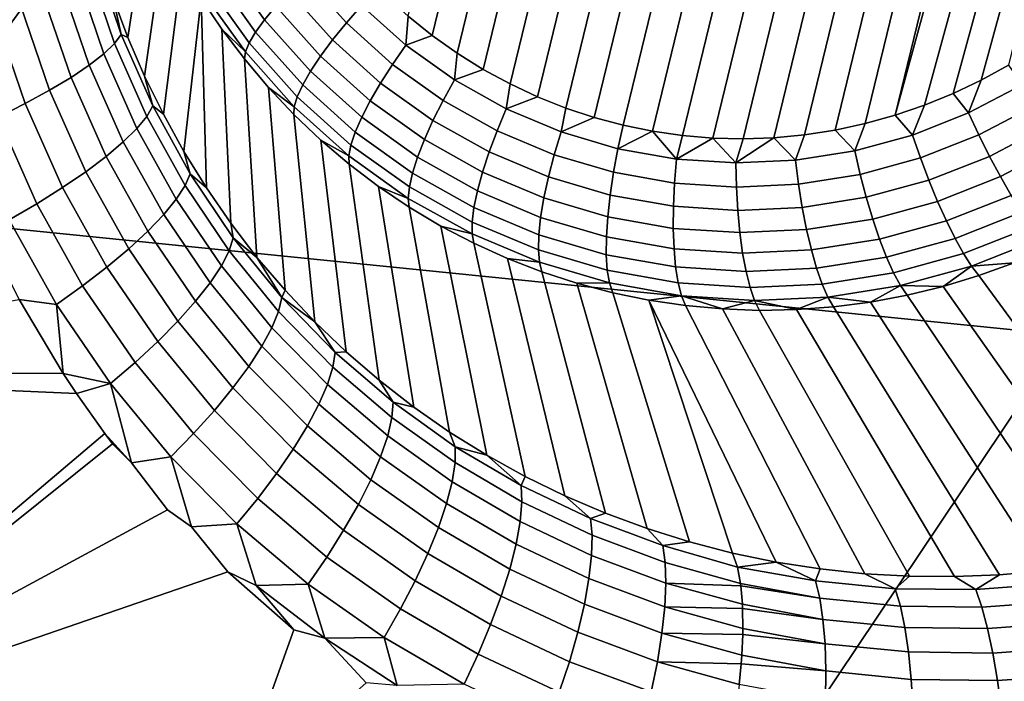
# Model space of a CAD drawing. Header units: metres. Extents: x -240 to 45, y -77 to 27.
# Tile 278 of 656: x -214.377 to -213.2, y 11.528 to 12.318. Entities that reach past the tile are written whole.
import ezdxf

# ---------------------------------------------------------------- set-up
doc = ezdxf.new("R2010")
doc.units = ezdxf.units.M
doc.layers.add('solid_102011X2', color=7, linetype='CONTINUOUS')

msp = doc.modelspace()

# ---------------------------------------------------------------- linework, layer by layer
at = {"layer": 'solid_102011X2'}
for points in [[(-213.912704, 12.322756, 270.44989), (-213.639496, 13.446308, 270.485687), (-213.603348, 13.4541, 270.478088), (-213.884064, 12.299726, 270.441315)], [(-213.884064, 12.299726, 270.441315), (-213.603348, 13.4541, 270.478088), (-213.566818, 13.459736, 270.470215), (-213.85408, 12.278443, 270.432587)], [(-213.85408, 12.278443, 270.432587), (-213.566818, 13.459736, 270.470215), (-213.530197, 13.463182, 270.462158), (-213.823013, 12.259071, 270.423798)], [(-213.823013, 12.259071, 270.423798), (-213.530197, 13.463182, 270.462158), (-213.493515, 13.464444, 270.453857), (-213.790878, 12.241622, 270.414917)], [(-213.790878, 12.241622, 270.414917), (-213.493515, 13.464444, 270.453857), (-213.457047, 13.463537, 270.445435), (-213.75795, 12.226207, 270.406036)], [(-213.75795, 12.226207, 270.406036), (-213.457047, 13.463537, 270.445435), (-213.420883, 13.460487, 270.43692), (-213.724289, 12.212829, 270.397156)], [(-213.724289, 12.212829, 270.397156), (-213.420883, 13.460487, 270.43692), (-213.385269, 13.455376, 270.428314), (-213.690186, 12.201541, 270.388367)], [(-213.385269, 13.455376, 270.428314), (-213.350174, 13.448184, 270.419647), (-213.655563, 12.192331, 270.379639), (-213.690186, 12.201541, 270.388367)], [(-213.350174, 13.448184, 270.419647), (-213.315552, 13.438974, 270.410919), (-213.620453, 12.18514, 270.371002), (-213.655563, 12.192331, 270.379639)], [(-213.281448, 13.427688, 270.40213), (-213.584854, 12.180028, 270.362396), (-213.620453, 12.18514, 270.371002), (-213.315552, 13.438974, 270.410919)], [(-213.247787, 13.414309, 270.39328), (-213.548676, 12.176979, 270.353851), (-213.584854, 12.180028, 270.362396), (-213.281448, 13.427688, 270.40213)], [(-213.214859, 13.398893, 270.384399), (-213.512222, 12.176072, 270.345428), (-213.548676, 12.176979, 270.353851), (-213.247787, 13.414309, 270.39328)], [(-213.182724, 13.381445, 270.375519), (-213.47554, 12.177333, 270.337158), (-213.512222, 12.176072, 270.345428), (-213.214859, 13.398893, 270.384399)], [(-213.151642, 13.362072, 270.366699), (-213.438919, 12.180779, 270.329071), (-213.47554, 12.177333, 270.337158), (-213.182724, 13.381445, 270.375519)], [(-213.121658, 13.340789, 270.358002), (-213.40239, 12.186417, 270.321228), (-213.438919, 12.180779, 270.329071), (-213.151642, 13.362072, 270.366699)], [(-213.093018, 13.31776, 270.349426), (-213.366241, 12.194208, 270.313629), (-213.40239, 12.186417, 270.321228), (-213.121658, 13.340789, 270.358002)], [(-213.06575, 13.293006, 270.341003), (-213.330521, 12.204144, 270.306335), (-213.366241, 12.194208, 270.313629), (-213.093018, 13.31776, 270.349426)], [(-213.06575, 13.293006, 270.341003), (-213.040024, 13.26671, 270.332825), (-213.330521, 12.204144, 270.306335)], [(-213.015884, 13.238899, 270.32489), (-213.295486, 12.21615, 270.299377), (-213.330521, 12.204144, 270.306335), (-213.040024, 13.26671, 270.332825)], [(-212.993423, 13.209704, 270.3172), (-213.261169, 12.230208, 270.292755), (-213.295486, 12.21615, 270.299377), (-213.015884, 13.238899, 270.32489)], [(-212.972672, 13.17918, 270.309784), (-213.227707, 12.246248, 270.286499), (-213.261169, 12.230208, 270.292755), (-212.993423, 13.209704, 270.3172)], [(-212.972672, 13.17918, 270.309784), (-213.19516, 12.264238, 270.280609), (-213.227707, 12.246248, 270.286499)], [(-214.156189, 12.632384, 305.343597), (-215.572876, 12.785777, 303.705658), (-215.977859, 12.23201, 303.999176), (-214.554504, 12.085532, 305.636169)], [(-212.733994, 12.481375, 306.971497), (-214.156189, 12.632384, 305.343597), (-214.554504, 12.085532, 305.636169), (-213.125931, 11.941332, 307.262726)], [(-214.265472, 12.344403, 271.668335), (-214.238693, 12.504642, 270.692993), (-214.222321, 12.462865, 270.685577), (-214.247772, 12.297263, 271.658722)], [(-214.247772, 12.297263, 271.658722), (-214.222321, 12.462865, 270.685577), (-214.203735, 12.422099, 270.677765), (-214.227753, 12.250869, 271.648163)], [(-214.227753, 12.250869, 271.648163), (-214.203735, 12.422099, 270.677765), (-214.183014, 12.382463, 270.669556), (-214.205429, 12.205328, 271.636688)], [(-214.084381, 12.318286, 270.540802), (-214.132324, 12.385663, 270.557648), (-214.117279, 12.399914, 270.537231), (-214.070755, 12.334533, 270.520874)], [(-214.285858, 12.389714, 271.716797), (-214.255692, 12.300867, 271.700165), (-214.263672, 12.290077, 271.73819), (-214.294556, 12.380908, 271.755188)], [(-214.285858, 12.389714, 271.716797), (-214.265472, 12.344403, 271.668335), (-214.255692, 12.300867, 271.700165)], [(-214.095169, 12.303566, 270.563446), (-214.144363, 12.372696, 270.58075), (-214.132324, 12.385663, 270.557648), (-214.084381, 12.318286, 270.540802)], [(-213.986633, 12.314642, 270.47467), (-214.036194, 12.370207, 270.490875), (-214.015976, 12.388879, 270.481445), (-213.968414, 12.335557, 270.465881)], [(-214.294556, 12.380908, 271.755188), (-214.263672, 12.290077, 271.73819), (-214.276505, 12.277772, 271.774384), (-214.308243, 12.370939, 271.791809)], [(-214.205429, 12.205328, 271.636688), (-214.183014, 12.382463, 270.669556), (-214.160187, 12.344075, 270.66098), (-214.180817, 12.160779, 271.624359)], [(-214.10289, 12.290684, 270.588379), (-214.153122, 12.361286, 270.606049), (-214.144363, 12.372696, 270.58075), (-214.095169, 12.303566, 270.563446)], [(-214.326675, 12.35999, 271.825989), (-214.293991, 12.264174, 271.808105), (-214.315796, 12.249526, 271.838715), (-214.349518, 12.348257, 271.857086)], [(-214.308243, 12.370939, 271.791809), (-214.276505, 12.277772, 271.774384), (-214.293991, 12.264174, 271.808105), (-214.326675, 12.35999, 271.825989)], [(-214.107376, 12.279913, 270.615021), (-214.158432, 12.351677, 270.632965), (-214.153122, 12.361286, 270.606049), (-214.10289, 12.290684, 270.588379)], [(-214.003098, 12.29425, 270.487305), (-214.054581, 12.351963, 270.50412), (-214.036194, 12.370207, 270.490875), (-213.986633, 12.314642, 270.47467)], [(-214.349518, 12.348257, 271.857086), (-214.315796, 12.249526, 271.838715), (-214.341537, 12.234096, 271.865662), (-214.376343, 12.335953, 271.884552)], [(-214.158432, 12.351677, 270.632965), (-214.107376, 12.279913, 270.615021), (-214.13533, 12.307047, 270.652039), (-214.160187, 12.344075, 270.66098)], [(-214.017487, 12.274815, 270.503479), (-214.070755, 12.334533, 270.520874), (-214.054581, 12.351963, 270.50412), (-214.003098, 12.29425, 270.487305)], [(-214.376343, 12.335953, 271.884552), (-214.341537, 12.234096, 271.865662), (-214.370728, 12.218162, 271.888489), (-214.406693, 12.323298, 271.907928)], [(-214.255692, 12.300867, 271.700165), (-214.265472, 12.344403, 271.668335), (-214.247772, 12.297263, 271.658722)], [(-214.153931, 12.117339, 271.611298), (-214.180817, 12.160779, 271.624359), (-214.160187, 12.344075, 270.66098)], [(-214.124802, 12.075146, 271.597534), (-214.153931, 12.117339, 271.611298), (-214.160187, 12.344075, 270.66098), (-214.13533, 12.307047, 270.652039)], [(-213.91539, 12.287916, 270.449585), (-213.968414, 12.335557, 270.465881), (-213.939987, 12.347509, 270.458282), (-213.912704, 12.322756, 270.44989)], [(-214.029495, 12.256744, 270.522858), (-214.084381, 12.318286, 270.540802), (-214.070755, 12.334533, 270.520874), (-214.017487, 12.274815, 270.503479)], [(-213.931366, 12.264997, 270.457703), (-213.986633, 12.314642, 270.47467), (-213.968414, 12.335557, 270.465881), (-213.91539, 12.287916, 270.449585)], [(-214.406693, 12.323298, 271.907928), (-214.370728, 12.218162, 271.888489), (-214.402863, 12.202011, 271.906738), (-214.440002, 12.310525, 271.926758)], [(-214.038849, 12.240423, 270.545044), (-214.095169, 12.303566, 270.563446), (-214.084381, 12.318286, 270.540802), (-214.029495, 12.256744, 270.522858)], [(-213.945709, 12.242686, 270.469666), (-214.003098, 12.29425, 270.487305), (-213.986633, 12.314642, 270.47467), (-213.931366, 12.264997, 270.457703)], [(-213.91539, 12.287916, 270.449585), (-213.912704, 12.322756, 270.44989), (-213.884064, 12.299726, 270.441315)], [(-214.255692, 12.300867, 271.700165), (-214.218079, 12.215514, 271.68045), (-214.225159, 12.202931, 271.718109), (-214.263672, 12.290077, 271.73819)], [(-214.218079, 12.215514, 271.68045), (-214.255692, 12.300867, 271.700165), (-214.247772, 12.297263, 271.658722), (-214.227753, 12.250869, 271.648163)], [(-214.09346, 12.034332, 271.583191), (-214.124802, 12.075146, 271.597534), (-214.13533, 12.307047, 270.652039), (-214.108536, 12.271486, 270.642822)], [(-214.107376, 12.279913, 270.615021), (-214.108536, 12.271486, 270.642822), (-214.13533, 12.307047, 270.652039)], [(-214.045364, 12.226196, 270.56958), (-214.10289, 12.290684, 270.588379), (-214.095169, 12.303566, 270.563446), (-214.038849, 12.240423, 270.545044)], [(-214.263672, 12.290077, 271.73819), (-214.225159, 12.202931, 271.718109), (-214.236969, 12.188485, 271.753876), (-214.276505, 12.277772, 271.774384)], [(-214.048904, 12.214364, 270.595917), (-214.107376, 12.279913, 270.615021), (-214.10289, 12.290684, 270.588379), (-214.045364, 12.226196, 270.56958)], [(-213.958115, 12.221457, 270.485199), (-214.017487, 12.274815, 270.503479), (-214.003098, 12.29425, 270.487305), (-213.945709, 12.242686, 270.469666)], [(-213.857529, 12.246514, 270.432739), (-213.91539, 12.287916, 270.449585), (-213.884064, 12.299726, 270.441315), (-213.85408, 12.278443, 270.432587)], [(-214.276505, 12.277772, 271.774384), (-214.236969, 12.188485, 271.753876), (-214.253281, 12.172437, 271.787079), (-214.293991, 12.264174, 271.808105)], [(-214.107376, 12.279913, 270.615021), (-214.048904, 12.214364, 270.595917), (-214.079849, 12.237498, 270.63327), (-214.108536, 12.271486, 270.642822)], [(-213.871078, 12.221853, 270.440125), (-213.931366, 12.264997, 270.457703), (-213.91539, 12.287916, 270.449585), (-213.857529, 12.246514, 270.432739)], [(-213.857529, 12.246514, 270.432739), (-213.85408, 12.278443, 270.432587), (-213.823013, 12.259071, 270.423798)], [(-214.09346, 12.034332, 271.583191), (-214.108536, 12.271486, 270.642822), (-214.079849, 12.237498, 270.63327), (-214.059982, 11.99503, 271.568298)], [(-213.968292, 12.201758, 270.504028), (-214.029495, 12.256744, 270.522858), (-214.017487, 12.274815, 270.503479), (-213.958115, 12.221457, 270.485199)], [(-214.293991, 12.264174, 271.808105), (-214.253281, 12.172437, 271.787079), (-214.273804, 12.155076, 271.817139), (-214.315796, 12.249526, 271.838715)], [(-213.976059, 12.184007, 270.525757), (-214.038849, 12.240423, 270.545044), (-214.029495, 12.256744, 270.522858), (-213.968292, 12.201758, 270.504028)], [(-213.883087, 12.197876, 270.451416), (-213.945709, 12.242686, 270.469666), (-213.931366, 12.264997, 270.457703), (-213.871078, 12.221853, 270.440125)], [(-213.795502, 12.211837, 270.415497), (-213.857529, 12.246514, 270.432739), (-213.823013, 12.259071, 270.423798), (-213.790878, 12.241622, 270.414917)], [(-213.178864, 12.240571, 270.276978), (-213.242767, 12.206996, 270.288635), (-213.227707, 12.246248, 270.286499), (-213.19516, 12.264238, 270.280609)], [(-214.315796, 12.249526, 271.838715), (-214.273804, 12.155076, 271.817139), (-214.298187, 12.136718, 271.843536), (-214.341537, 12.234096, 271.865662)], [(-214.218079, 12.215514, 271.68045), (-214.227753, 12.250869, 271.648163), (-214.205429, 12.205328, 271.636688)], [(-213.893295, 12.175089, 270.466339), (-213.958115, 12.221457, 270.485199), (-213.945709, 12.242686, 270.469666), (-213.883087, 12.197876, 270.451416)], [(-213.806427, 12.185718, 270.42218), (-213.871078, 12.221853, 270.440125), (-213.857529, 12.246514, 270.432739), (-213.795502, 12.211837, 270.415497)], [(-213.795502, 12.211837, 270.415497), (-213.790878, 12.241622, 270.414917), (-213.75795, 12.226207, 270.406036)], [(-213.242767, 12.206996, 270.288635), (-213.261169, 12.230208, 270.292755), (-213.227707, 12.246248, 270.286499)], [(-214.341537, 12.234096, 271.865662), (-214.298187, 12.136718, 271.843536), (-214.325974, 12.117692, 271.865723), (-214.370728, 12.218162, 271.888489)], [(-214.059982, 11.99503, 271.568298), (-214.079849, 12.237498, 270.63327), (-214.049393, 12.205183, 270.623474), (-214.024429, 11.957369, 271.55307)], [(-214.048904, 12.214364, 270.595917), (-214.049393, 12.205183, 270.623474), (-214.079849, 12.237498, 270.63327)], [(-213.981247, 12.168578, 270.549866), (-214.045364, 12.226196, 270.56958), (-214.038849, 12.240423, 270.545044), (-213.976059, 12.184007, 270.525757)], [(-213.242767, 12.206996, 270.288635), (-213.309708, 12.18061, 270.301666), (-213.295486, 12.21615, 270.299377), (-213.261169, 12.230208, 270.292755)], [(-213.163864, 12.21566, 270.277802), (-213.230453, 12.180673, 270.289978), (-213.242767, 12.206996, 270.288635), (-213.178864, 12.240571, 270.276978)], [(-214.370728, 12.218162, 271.888489), (-214.325974, 12.117692, 271.865723), (-214.356644, 12.098344, 271.883362), (-214.402863, 12.202011, 271.906738)], [(-213.983719, 12.155799, 270.575867), (-214.048904, 12.214364, 270.595917), (-214.045364, 12.226196, 270.56958), (-213.981247, 12.168578, 270.549866)], [(-213.901505, 12.153975, 270.484589), (-213.968292, 12.201758, 270.504028), (-213.958115, 12.221457, 270.485199), (-213.893295, 12.175089, 270.466339)], [(-213.815948, 12.160343, 270.43277), (-213.883087, 12.197876, 270.451416), (-213.871078, 12.221853, 270.440125), (-213.806427, 12.185718, 270.42218)], [(-213.730026, 12.184291, 270.398132), (-213.795502, 12.211837, 270.415497), (-213.75795, 12.226207, 270.406036), (-213.724289, 12.212829, 270.397156)], [(-214.218079, 12.215514, 271.68045), (-214.17334, 12.134291, 271.658142), (-214.179398, 12.120121, 271.695404), (-214.225159, 12.202931, 271.718109)], [(-214.17334, 12.134291, 271.658142), (-214.218079, 12.215514, 271.68045), (-214.205429, 12.205328, 271.636688), (-214.180817, 12.160779, 271.624359)], [(-214.048904, 12.214364, 270.595917), (-213.983719, 12.155799, 270.575867), (-214.017227, 12.174635, 270.613434), (-214.049393, 12.205183, 270.623474)], [(-213.73822, 12.157012, 270.404053), (-213.806427, 12.185718, 270.42218), (-213.795502, 12.211837, 270.415497), (-213.730026, 12.184291, 270.398132)], [(-213.730026, 12.184291, 270.398132), (-213.724289, 12.212829, 270.397156), (-213.690186, 12.201541, 270.388367)], [(-213.309708, 12.18061, 270.301666), (-213.330521, 12.204144, 270.306335), (-213.295486, 12.21615, 270.299377)], [(-213.230453, 12.180673, 270.289978), (-213.300217, 12.153176, 270.303528), (-213.309708, 12.18061, 270.301666), (-213.242767, 12.206996, 270.288635)], [(-213.148544, 12.191442, 270.282806), (-213.217697, 12.155104, 270.295471), (-213.230453, 12.180673, 270.289978), (-213.163864, 12.21566, 270.277802)], [(-214.402863, 12.202011, 271.906738), (-214.356644, 12.098344, 271.883362), (-214.389679, 12.079022, 271.896118), (-214.437363, 12.185936, 271.920105)], [(-214.225159, 12.202931, 271.718109), (-214.179398, 12.120121, 271.695404), (-214.190002, 12.103749, 271.730713), (-214.236969, 12.188485, 271.753876)], [(-214.024429, 11.957369, 271.55307), (-214.049393, 12.205183, 270.623474), (-214.017227, 12.174635, 270.613434), (-213.986877, 11.92147, 271.537476)], [(-213.907532, 12.134979, 270.505768), (-213.976059, 12.184007, 270.525757), (-213.968292, 12.201758, 270.504028), (-213.901505, 12.153975, 270.484589)], [(-213.823822, 12.13625, 270.447052), (-213.893295, 12.175089, 270.466339), (-213.883087, 12.197876, 270.451416), (-213.815948, 12.160343, 270.43277)], [(-213.661896, 12.164199, 270.380768), (-213.730026, 12.184291, 270.398132), (-213.690186, 12.201541, 270.388367), (-213.655563, 12.192331, 270.379639)], [(-213.309708, 12.18061, 270.301666), (-213.378922, 12.16172, 270.315826), (-213.366241, 12.194208, 270.313629), (-213.330521, 12.204144, 270.306335)], [(-214.236969, 12.188485, 271.753876), (-214.190002, 12.103749, 271.730713), (-214.204971, 12.085473, 271.763428), (-214.253281, 12.172437, 271.787079)], [(-213.911255, 12.118506, 270.52948), (-213.981247, 12.168578, 270.549866), (-213.976059, 12.184007, 270.525757), (-213.907532, 12.134979, 270.505768)], [(-213.745087, 12.130528, 270.41394), (-213.815948, 12.160343, 270.43277), (-213.806427, 12.185718, 270.42218), (-213.73822, 12.157012, 270.404053)], [(-213.730026, 12.184291, 270.398132), (-213.661896, 12.164199, 270.380768), (-213.667206, 12.136075, 270.385986), (-213.73822, 12.157012, 270.404053)], [(-213.661896, 12.164199, 270.380768), (-213.655563, 12.192331, 270.379639), (-213.620453, 12.18514, 270.371002)], [(-213.591888, 12.151796, 270.363678), (-213.661896, 12.164199, 270.380768), (-213.620453, 12.18514, 270.371002)], [(-213.591888, 12.151796, 270.363678), (-213.620453, 12.18514, 270.371002), (-213.584854, 12.180028, 270.362396)], [(-213.378922, 12.16172, 270.315826), (-213.44957, 12.15055, 270.331024), (-213.438919, 12.180779, 270.329071), (-213.40239, 12.186417, 270.321228)], [(-213.378922, 12.16172, 270.315826), (-213.40239, 12.186417, 270.321228), (-213.366241, 12.194208, 270.313629)], [(-213.133224, 12.168432, 270.29187), (-213.204788, 12.13083, 270.304962), (-213.217697, 12.155104, 270.295471), (-213.148544, 12.191442, 270.282806)], [(-214.253281, 12.172437, 271.787079), (-214.204971, 12.085473, 271.763428), (-214.224014, 12.065622, 271.792908), (-214.273804, 12.155076, 271.817139)], [(-213.986877, 11.92147, 271.537476), (-214.017227, 12.174635, 270.613434), (-213.983459, 12.145944, 270.60321), (-213.947418, 11.887458, 271.521729)], [(-213.983719, 12.155799, 270.575867), (-213.983459, 12.145944, 270.60321), (-214.017227, 12.174635, 270.613434)], [(-213.82991, 12.113951, 270.464722), (-213.901505, 12.153975, 270.484589), (-213.893295, 12.175089, 270.466339), (-213.823822, 12.13625, 270.447052)], [(-213.591888, 12.151796, 270.363678), (-213.584854, 12.180028, 270.362396), (-213.548676, 12.176979, 270.353851)], [(-213.520844, 12.147228, 270.347015), (-213.591888, 12.151796, 270.363678), (-213.548676, 12.176979, 270.353851)], [(-213.520844, 12.147228, 270.347015), (-213.548676, 12.176979, 270.353851), (-213.512222, 12.176072, 270.345428)], [(-213.520844, 12.147228, 270.347015), (-213.512222, 12.176072, 270.345428), (-213.47554, 12.177333, 270.337158)], [(-213.44957, 12.15055, 270.331024), (-213.520844, 12.147228, 270.347015), (-213.47554, 12.177333, 270.337158)], [(-213.44957, 12.15055, 270.331024), (-213.47554, 12.177333, 270.337158), (-213.438919, 12.180779, 270.329071)], [(-213.300217, 12.153176, 270.303528), (-213.37233, 12.133492, 270.318298), (-213.378922, 12.16172, 270.315826), (-213.309708, 12.18061, 270.301666)], [(-213.217697, 12.155104, 270.295471), (-213.290161, 12.126544, 270.30954), (-213.300217, 12.153176, 270.303528), (-213.230453, 12.180673, 270.289978)], [(-214.17334, 12.134291, 271.658142), (-214.180817, 12.160779, 271.624359), (-214.153931, 12.117339, 271.611298)], [(-213.912582, 12.104902, 270.555145), (-213.983719, 12.155799, 270.575867), (-213.981247, 12.168578, 270.549866), (-213.911255, 12.118506, 270.52948)], [(-213.750504, 12.1054, 270.427582), (-213.823822, 12.13625, 270.447052), (-213.815948, 12.160343, 270.43277), (-213.745087, 12.130528, 270.41394)], [(-213.594269, 12.123151, 270.368164), (-213.667206, 12.136075, 270.385986), (-213.661896, 12.164199, 270.380768), (-213.591888, 12.151796, 270.363678)], [(-213.37233, 12.133492, 270.318298), (-213.445953, 12.121852, 270.334137), (-213.44957, 12.15055, 270.331024), (-213.378922, 12.16172, 270.315826)], [(-213.118225, 12.147115, 270.30481), (-213.191986, 12.108364, 270.318298), (-213.204788, 12.13083, 270.304962), (-213.133224, 12.168432, 270.29187)], [(-214.273804, 12.155076, 271.817139), (-214.224014, 12.065622, 271.792908), (-214.246811, 12.044555, 271.818665), (-214.298187, 12.136718, 271.843536)], [(-213.983719, 12.155799, 270.575867), (-213.912582, 12.104902, 270.555145), (-213.948181, 12.119193, 270.592804), (-213.983459, 12.145944, 270.60321)], [(-213.834076, 12.093915, 270.485382), (-213.907532, 12.134979, 270.505768), (-213.901505, 12.153975, 270.484589), (-213.82991, 12.113951, 270.464722)], [(-213.73822, 12.157012, 270.404053), (-213.667206, 12.136075, 270.385986), (-213.671341, 12.108782, 270.395172), (-213.745087, 12.130528, 270.41394)], [(-213.520218, 12.118391, 270.35083), (-213.594269, 12.123151, 270.368164), (-213.591888, 12.151796, 270.363678), (-213.520844, 12.147228, 270.347015)], [(-213.445953, 12.121852, 270.334137), (-213.520218, 12.118391, 270.35083), (-213.520844, 12.147228, 270.347015), (-213.44957, 12.15055, 270.331024)], [(-213.290161, 12.126544, 270.30954), (-213.365067, 12.1061, 270.32489), (-213.37233, 12.133492, 270.318298), (-213.300217, 12.153176, 270.303528)], [(-213.204788, 12.13083, 270.304962), (-213.27977, 12.101277, 270.319519), (-213.290161, 12.126544, 270.30954), (-213.217697, 12.155104, 270.295471)], [(-214.298187, 12.136718, 271.843536), (-214.246811, 12.044555, 271.818665), (-214.272919, 12.022653, 271.84024), (-214.325974, 12.117692, 271.865723)], [(-213.947418, 11.887458, 271.521729), (-213.983459, 12.145944, 270.60321), (-213.948181, 12.119193, 270.592804), (-213.906158, 11.85544, 271.505859)], [(-213.754364, 12.082158, 270.444641), (-213.82991, 12.113951, 270.464722), (-213.823822, 12.13625, 270.447052), (-213.750504, 12.1054, 270.427582)], [(-213.595566, 12.095358, 270.376678), (-213.671341, 12.108782, 270.395172), (-213.667206, 12.136075, 270.385986), (-213.594269, 12.123151, 270.368164)], [(-214.17334, 12.134291, 271.658142), (-214.121841, 12.057764, 271.633759), (-214.126785, 12.042219, 271.670624), (-214.179398, 12.120121, 271.695404)], [(-214.121841, 12.057764, 271.633759), (-214.17334, 12.134291, 271.658142), (-214.153931, 12.117339, 271.611298), (-214.124802, 12.075146, 271.597534)], [(-213.836243, 12.076567, 270.508636), (-213.911255, 12.118506, 270.52948), (-213.907532, 12.134979, 270.505768), (-213.834076, 12.093915, 270.485382)], [(-213.745087, 12.130528, 270.41394), (-213.671341, 12.108782, 270.395172), (-213.674194, 12.082897, 270.408142), (-213.750504, 12.1054, 270.427582)], [(-213.365067, 12.1061, 270.32489), (-213.441528, 12.094009, 270.341309), (-213.445953, 12.121852, 270.334137), (-213.37233, 12.133492, 270.318298)], [(-213.27977, 12.101277, 270.319519), (-213.357269, 12.080122, 270.335419), (-213.365067, 12.1061, 270.32489), (-213.290161, 12.126544, 270.30954)], [(-213.191986, 12.108364, 270.318298), (-213.269241, 12.077909, 270.333313), (-213.27977, 12.101277, 270.319519), (-213.204788, 12.13083, 270.304962)], [(-214.325974, 12.117692, 271.865723), (-214.272919, 12.022653, 271.84024), (-214.301895, 12.000312, 271.857208), (-214.356644, 12.098344, 271.883362)], [(-214.179398, 12.120121, 271.695404), (-214.126785, 12.042219, 271.670624), (-214.136078, 12.024148, 271.705475), (-214.190002, 12.103749, 271.730713)], [(-213.906158, 11.85544, 271.505859), (-213.948181, 12.119193, 270.592804), (-213.911499, 12.094462, 270.582245), (-213.86322, 11.825522, 271.490021)], [(-213.912582, 12.104902, 270.555145), (-213.911499, 12.094462, 270.582245), (-213.948181, 12.119193, 270.592804)], [(-213.836334, 12.062273, 270.533966), (-213.912582, 12.104902, 270.555145), (-213.911255, 12.118506, 270.52948), (-213.836243, 12.076567, 270.508636)], [(-213.756561, 12.061296, 270.464783), (-213.834076, 12.093915, 270.485382), (-213.82991, 12.113951, 270.464722), (-213.754364, 12.082158, 270.444641)], [(-213.518661, 12.090415, 270.358643), (-213.595566, 12.095358, 270.376678), (-213.594269, 12.123151, 270.368164), (-213.520218, 12.118391, 270.35083)], [(-213.441528, 12.094009, 270.341309), (-213.518661, 12.090415, 270.358643), (-213.520218, 12.118391, 270.35083), (-213.445953, 12.121852, 270.334137)], [(-214.190002, 12.103749, 271.730713), (-214.136078, 12.024148, 271.705475), (-214.149536, 12.003878, 271.73764), (-214.204971, 12.085473, 271.763428)], [(-213.912582, 12.104902, 270.555145), (-213.836334, 12.062273, 270.533966), (-213.87352, 12.071824, 270.571594), (-213.911499, 12.094462, 270.582245)], [(-213.750504, 12.1054, 270.427582), (-213.674194, 12.082897, 270.408142), (-213.67572, 12.058969, 270.424622), (-213.754364, 12.082158, 270.444641)], [(-213.595795, 12.069007, 270.389008), (-213.674194, 12.082897, 270.408142), (-213.671341, 12.108782, 270.395172), (-213.595566, 12.095358, 270.376678)], [(-213.357269, 12.080122, 270.335419), (-213.436401, 12.067611, 270.352417), (-213.441528, 12.094009, 270.341309), (-213.365067, 12.1061, 270.32489)], [(-213.269241, 12.077909, 270.333313), (-213.349121, 12.056108, 270.34967), (-213.357269, 12.080122, 270.335419), (-213.27977, 12.101277, 270.319519)], [(-213.17955, 12.088182, 270.335144), (-213.25882, 12.056936, 270.350555), (-213.269241, 12.077909, 270.333313), (-213.191986, 12.108364, 270.318298)], [(-214.356644, 12.098344, 271.883362), (-214.301895, 12.000312, 271.857208), (-214.333206, 11.977935, 271.869293), (-214.389679, 12.079022, 271.896118)], [(-213.86322, 11.825522, 271.490021), (-213.911499, 12.094462, 270.582245), (-213.87352, 12.071824, 270.571594), (-213.818695, 11.797787, 271.474243)], [(-213.757065, 12.043252, 270.48761), (-213.836243, 12.076567, 270.508636), (-213.834076, 12.093915, 270.485382), (-213.756561, 12.061296, 270.464783)], [(-213.51622, 12.063891, 270.370361), (-213.595795, 12.069007, 270.389008), (-213.595566, 12.095358, 270.376678), (-213.518661, 12.090415, 270.358643)], [(-213.436401, 12.067611, 270.352417), (-213.51622, 12.063891, 270.370361), (-213.518661, 12.090415, 270.358643), (-213.441528, 12.094009, 270.341309)], [(-213.125931, 11.941332, 307.262726), (-214.554504, 12.085532, 305.636169), (-214.934845, 11.520108, 305.915527), (-213.500229, 11.382901, 307.540863)], [(-214.333206, 11.977935, 271.869293), (-214.37796, 11.984089, 271.882935), (-214.424438, 12.077728, 271.906036), (-214.389679, 12.079022, 271.896118)], [(-214.204971, 12.085473, 271.763428), (-214.149536, 12.003878, 271.73764), (-214.166931, 11.981772, 271.766541), (-214.224014, 12.065622, 271.792908)], [(-213.754364, 12.082158, 270.444641), (-213.67572, 12.058969, 270.424622), (-213.675873, 12.037502, 270.444244), (-213.756561, 12.061296, 270.464783)], [(-213.594925, 12.044654, 270.404877), (-213.67572, 12.058969, 270.424622), (-213.674194, 12.082897, 270.408142), (-213.595795, 12.069007, 270.389008)], [(-213.349121, 12.056108, 270.34967), (-213.430649, 12.043216, 270.367188), (-213.436401, 12.067611, 270.352417), (-213.357269, 12.080122, 270.335419)], [(-213.25882, 12.056936, 270.350555), (-213.340775, 12.034568, 270.36734), (-213.349121, 12.056108, 270.34967), (-213.269241, 12.077909, 270.333313)], [(-213.167755, 12.070712, 270.355225), (-213.248718, 12.0388, 270.370941), (-213.25882, 12.056936, 270.350555), (-213.17955, 12.088182, 270.335144)], [(-214.224014, 12.065622, 271.792908), (-214.166931, 11.981772, 271.766541), (-214.187943, 11.958235, 271.791687), (-214.246811, 12.044555, 271.818665)], [(-214.121841, 12.057764, 271.633759), (-214.124802, 12.075146, 271.597534), (-214.09346, 12.034332, 271.583191)], [(-213.818695, 11.797787, 271.474243), (-213.87352, 12.071824, 270.571594), (-213.834366, 12.051344, 270.560822), (-213.772705, 11.772305, 271.458679)], [(-213.836334, 12.062273, 270.533966), (-213.834366, 12.051344, 270.560822), (-213.87352, 12.071824, 270.571594)], [(-213.755859, 12.028411, 270.512604), (-213.836334, 12.062273, 270.533966), (-213.836243, 12.076567, 270.508636), (-213.757065, 12.043252, 270.48761)], [(-213.512909, 12.039382, 270.385681), (-213.594925, 12.044654, 270.404877), (-213.595795, 12.069007, 270.389008), (-213.51622, 12.063891, 270.370361)], [(-213.430649, 12.043216, 270.367188), (-213.512909, 12.039382, 270.385681), (-213.51622, 12.063891, 270.370361), (-213.436401, 12.067611, 270.352417)], [(-213.15686, 12.056323, 270.378021), (-213.239151, 12.023886, 270.394012), (-213.248718, 12.0388, 270.370941), (-213.167755, 12.070712, 270.355225)], [(-214.121841, 12.057764, 271.633759), (-214.063965, 11.986452, 271.607758), (-214.067749, 11.969743, 271.644287), (-214.126785, 12.042219, 271.670624)], [(-214.121841, 12.057764, 271.633759), (-214.09346, 12.034332, 271.583191), (-214.063965, 11.986452, 271.607758)], [(-213.836334, 12.062273, 270.533966), (-213.755859, 12.028411, 270.512604), (-213.794144, 12.033082, 270.550049), (-213.834366, 12.051344, 270.560822)], [(-213.756561, 12.061296, 270.464783), (-213.675873, 12.037502, 270.444244), (-213.674652, 12.018952, 270.466644), (-213.757065, 12.043252, 270.48761)], [(-213.592972, 12.022815, 270.424011), (-213.675873, 12.037502, 270.444244), (-213.67572, 12.058969, 270.424622), (-213.594925, 12.044654, 270.404877)], [(-213.340775, 12.034568, 270.36734), (-213.424438, 12.021339, 270.385315), (-213.430649, 12.043216, 270.367188), (-213.349121, 12.056108, 270.34967)], [(-213.248718, 12.0388, 270.370941), (-213.332413, 12.015955, 270.388092), (-213.340775, 12.034568, 270.36734), (-213.25882, 12.056936, 270.350555)], [(-213.15686, 12.056323, 270.378021), (-213.188309, 12.027778, 270.41098), (-213.239151, 12.023886, 270.394012)], [(-214.246811, 12.044555, 271.818665), (-214.187943, 11.958235, 271.791687), (-214.212189, 11.933688, 271.812592), (-214.272919, 12.022653, 271.84024)], [(-214.126785, 12.042219, 271.670624), (-214.067749, 11.969743, 271.644287), (-214.075638, 11.950196, 271.67868), (-214.136078, 12.024148, 271.705475)], [(-213.772705, 11.772305, 271.458679), (-213.834366, 12.051344, 270.560822), (-213.794144, 12.033082, 270.550049), (-213.725357, 11.749148, 271.443359)], [(-213.757065, 12.043252, 270.48761), (-213.674652, 12.018952, 270.466644), (-213.672089, 12.003711, 270.491272), (-213.755859, 12.028411, 270.512604)], [(-213.508835, 12.017406, 270.404297), (-213.592972, 12.022815, 270.424011), (-213.594925, 12.044654, 270.404877), (-213.512909, 12.039382, 270.385681)], [(-213.424438, 12.021339, 270.385315), (-213.508835, 12.017406, 270.404297), (-213.512909, 12.039382, 270.385681), (-213.430649, 12.043216, 270.367188)], [(-214.063965, 11.986452, 271.607758), (-214.09346, 12.034332, 271.583191), (-214.059982, 11.99503, 271.568298)], [(-213.725357, 11.749148, 271.443359), (-213.794144, 12.033082, 270.550049), (-213.75296, 12.017093, 270.539215), (-213.676788, 11.728369, 271.428375)], [(-213.755859, 12.028411, 270.512604), (-213.75296, 12.017093, 270.539215), (-213.794144, 12.033082, 270.550049)], [(-213.589996, 12.003952, 270.445953), (-213.674652, 12.018952, 270.466644), (-213.675873, 12.037502, 270.444244), (-213.592972, 12.022815, 270.424011)], [(-213.332413, 12.015955, 270.388092), (-213.417862, 12.002445, 270.406464), (-213.424438, 12.021339, 270.385315), (-213.340775, 12.034568, 270.36734)], [(-213.239151, 12.023886, 270.394012), (-213.324234, 12.000665, 270.411438), (-213.332413, 12.015955, 270.388092), (-213.248718, 12.0388, 270.370941)], [(-214.272919, 12.022653, 271.84024), (-214.212189, 11.933688, 271.812592), (-214.239227, 11.908577, 271.828857), (-214.301895, 12.000312, 271.857208)], [(-214.136078, 12.024148, 271.705475), (-214.075638, 11.950196, 271.67868), (-214.087494, 11.928166, 271.710297), (-214.149536, 12.003878, 271.73764)], [(-213.755859, 12.028411, 270.512604), (-213.672089, 12.003711, 270.491272), (-213.710968, 12.003423, 270.528412), (-213.75296, 12.017093, 270.539215)], [(-213.586044, 11.988464, 270.470276), (-213.672089, 12.003711, 270.491272), (-213.674652, 12.018952, 270.466644), (-213.589996, 12.003952, 270.445953)], [(-213.504059, 11.998428, 270.425812), (-213.589996, 12.003952, 270.445953), (-213.592972, 12.022815, 270.424011), (-213.508835, 12.017406, 270.404297)], [(-213.417862, 12.002445, 270.406464), (-213.504059, 11.998428, 270.425812), (-213.508835, 12.017406, 270.404297), (-213.424438, 12.021339, 270.385315)], [(-213.239151, 12.023886, 270.394012), (-213.273071, 11.999587, 270.427917), (-213.324234, 12.000665, 270.411438)], [(-213.239151, 12.023886, 270.394012), (-213.230331, 12.012517, 270.419281), (-213.273071, 11.999587, 270.427917)], [(-213.239151, 12.023886, 270.394012), (-213.188309, 12.027778, 270.41098), (-213.230331, 12.012517, 270.419281)], [(-212.993851, 11.689657, 271.282501), (-213.230331, 12.012517, 270.419281), (-213.188309, 12.027778, 270.41098), (-212.942337, 11.704709, 271.275299)], [(-213.676788, 11.728369, 271.428375), (-213.75296, 12.017093, 270.539215), (-213.710968, 12.003423, 270.528412), (-213.627106, 11.710026, 271.413788)], [(-213.324234, 12.000665, 270.411438), (-213.411072, 11.986933, 270.430115), (-213.417862, 12.002445, 270.406464), (-213.332413, 12.015955, 270.388092)], [(-213.046112, 11.677111, 271.290222), (-213.273071, 11.999587, 270.427917), (-213.230331, 12.012517, 270.419281), (-212.993851, 11.689657, 271.282501)], [(-214.301895, 12.000312, 271.857208), (-214.239227, 11.908577, 271.828857), (-214.26857, 11.883355, 271.84024), (-214.333206, 11.977935, 271.869293)], [(-214.149536, 12.003878, 271.73764), (-214.087494, 11.928166, 271.710297), (-214.103104, 11.904051, 271.738617), (-214.166931, 11.981772, 271.766541)], [(-214.063965, 11.986452, 271.607758), (-214.059982, 11.99503, 271.568298), (-214.024429, 11.957369, 271.55307)], [(-213.672089, 12.003711, 270.491272), (-213.668243, 11.992111, 270.517639), (-213.710968, 12.003423, 270.528412)], [(-213.627106, 11.710026, 271.413788), (-213.710968, 12.003423, 270.528412), (-213.668243, 11.992111, 270.517639), (-213.576462, 11.694161, 271.399689)], [(-213.672089, 12.003711, 270.491272), (-213.586044, 11.988464, 270.470276), (-213.624954, 11.983191, 270.506958), (-213.668243, 11.992111, 270.517639)], [(-213.498688, 11.98285, 270.449799), (-213.586044, 11.988464, 270.470276), (-213.589996, 12.003952, 270.445953), (-213.504059, 11.998428, 270.425812)], [(-213.411072, 11.986933, 270.430115), (-213.498688, 11.98285, 270.449799), (-213.504059, 11.998428, 270.425812), (-213.417862, 12.002445, 270.406464)], [(-213.324234, 12.000665, 270.411438), (-213.360153, 11.980871, 270.446198), (-213.411072, 11.986933, 270.430115)], [(-213.324234, 12.000665, 270.411438), (-213.316391, 11.989029, 270.43689), (-213.360153, 11.980871, 270.446198)], [(-213.324234, 12.000665, 270.411438), (-213.273071, 11.999587, 270.427917), (-213.316391, 11.989029, 270.43689)], [(-213.098999, 11.667121, 271.298492), (-213.316391, 11.989029, 270.43689), (-213.273071, 11.999587, 270.427917), (-213.046112, 11.677111, 271.290222)], [(-214.37796, 11.984089, 271.882935), (-214.32518, 11.895365, 271.857971), (-214.884583, 11.896687, 271.989655)], [(-214.333206, 11.977935, 271.869293), (-214.32518, 11.895365, 271.857971), (-214.37796, 11.984089, 271.882935)], [(-214.063965, 11.986452, 271.607758), (-214.000122, 11.920794, 271.580719), (-214.002747, 11.903116, 271.616882), (-214.067749, 11.969743, 271.644287)], [(-214.063965, 11.986452, 271.607758), (-214.024429, 11.957369, 271.55307), (-214.000122, 11.920794, 271.580719)], [(-213.576462, 11.694161, 271.399689), (-213.668243, 11.992111, 270.517639), (-213.624954, 11.983191, 270.506958), (-213.524963, 11.680815, 271.386047)], [(-213.586044, 11.988464, 270.470276), (-213.581207, 11.97669, 270.496399), (-213.624954, 11.983191, 270.506958)], [(-213.472824, 11.670026, 271.373016), (-213.624954, 11.983191, 270.506958), (-213.581207, 11.97669, 270.496399), (-213.42009, 11.661804, 271.360565)], [(-213.472824, 11.670026, 271.373016), (-213.524963, 11.680815, 271.386047), (-213.624954, 11.983191, 270.506958)], [(-213.586044, 11.988464, 270.470276), (-213.53714, 11.972626, 270.485962), (-213.581207, 11.97669, 270.496399)], [(-213.498688, 11.98285, 270.449799), (-213.53714, 11.972626, 270.485962), (-213.586044, 11.988464, 270.470276)], [(-213.498688, 11.98285, 270.449799), (-213.492859, 11.97101, 270.475677), (-213.53714, 11.972626, 270.485962)], [(-213.411072, 11.986933, 270.430115), (-213.448517, 11.971848, 270.465607), (-213.498688, 11.98285, 270.449799)], [(-213.498688, 11.98285, 270.449799), (-213.448517, 11.971848, 270.465607), (-213.492859, 11.97101, 270.475677)], [(-213.411072, 11.986933, 270.430115), (-213.404236, 11.975139, 270.45578), (-213.448517, 11.971848, 270.465607)], [(-213.411072, 11.986933, 270.430115), (-213.360153, 11.980871, 270.446198), (-213.404236, 11.975139, 270.45578)], [(-213.152313, 11.659708, 271.307312), (-213.360153, 11.980871, 270.446198), (-213.316391, 11.989029, 270.43689), (-213.098999, 11.667121, 271.298492)], [(-214.333206, 11.977935, 271.869293), (-214.26857, 11.883355, 271.84024), (-214.32518, 11.895365, 271.857971)], [(-214.166931, 11.981772, 271.766541), (-214.103104, 11.904051, 271.738617), (-214.122162, 11.878287, 271.763123), (-214.187943, 11.958235, 271.791687)], [(-213.42009, 11.661804, 271.360565), (-213.581207, 11.97669, 270.496399), (-213.53714, 11.972626, 270.485962), (-213.366882, 11.656162, 271.348694)], [(-213.366882, 11.656162, 271.348694), (-213.53714, 11.972626, 270.485962), (-213.492859, 11.97101, 270.475677), (-213.313354, 11.653127, 271.337433)], [(-213.313354, 11.653127, 271.337433), (-213.492859, 11.97101, 270.475677), (-213.448517, 11.971848, 270.465607), (-213.259644, 11.652703, 271.326782)], [(-213.259644, 11.652703, 271.326782), (-213.448517, 11.971848, 270.465607), (-213.404236, 11.975139, 270.45578), (-213.205917, 11.654902, 271.316742)], [(-213.205917, 11.654902, 271.316742), (-213.404236, 11.975139, 270.45578), (-213.360153, 11.980871, 270.446198), (-213.152313, 11.659708, 271.307312)], [(-214.067749, 11.969743, 271.644287), (-214.002747, 11.903116, 271.616882), (-214.009186, 11.882309, 271.650848), (-214.075638, 11.950196, 271.67868)], [(-214.187943, 11.958235, 271.791687), (-214.122162, 11.878287, 271.763123), (-214.144348, 11.851339, 271.783325), (-214.212189, 11.933688, 271.812592)], [(-214.075638, 11.950196, 271.67868), (-214.009186, 11.882309, 271.650848), (-214.019363, 11.858749, 271.681946), (-214.087494, 11.928166, 271.710297)], [(-214.000122, 11.920794, 271.580719), (-214.024429, 11.957369, 271.55307), (-213.986877, 11.92147, 271.537476)], [(-211.694382, 11.799582, 308.878815), (-213.125931, 11.941332, 307.262726), (-213.500229, 11.382901, 307.540863), (-212.062912, 11.248016, 309.155365)], [(-214.212189, 11.933688, 271.812592), (-214.144348, 11.851339, 271.783325), (-214.16925, 11.823694, 271.798889), (-214.239227, 11.908577, 271.828857)], [(-214.087494, 11.928166, 271.710297), (-214.019363, 11.858749, 271.681946), (-214.033066, 11.832864, 271.709686), (-214.103104, 11.904051, 271.738617)], [(-214.000122, 11.920794, 271.580719), (-213.930801, 11.861199, 271.553131), (-213.932236, 11.842731, 271.588959), (-214.002747, 11.903116, 271.616882)], [(-213.930801, 11.861199, 271.553131), (-214.000122, 11.920794, 271.580719), (-213.986877, 11.92147, 271.537476), (-213.947418, 11.887458, 271.521729)], [(-214.239227, 11.908577, 271.828857), (-214.16925, 11.823694, 271.798889), (-214.196426, 11.795854, 271.80954), (-214.26857, 11.883355, 271.84024)], [(-214.103104, 11.904051, 271.738617), (-214.033066, 11.832864, 271.709686), (-214.050064, 11.805119, 271.733521), (-214.122162, 11.878287, 271.763123)], [(-214.002747, 11.903116, 271.616882), (-213.932236, 11.842731, 271.588959), (-213.937225, 11.820864, 271.622498), (-214.009186, 11.882309, 271.650848)], [(-214.309402, 11.87158, 271.850739), (-214.275375, 11.823762, 271.83551), (-214.704819, 11.45992, 271.864594), (-214.884583, 11.896687, 271.989655)], [(-214.32518, 11.895365, 271.857971), (-214.309402, 11.87158, 271.850739), (-214.884583, 11.896687, 271.989655)], [(-214.26857, 11.883355, 271.84024), (-214.309402, 11.87158, 271.850739), (-214.32518, 11.895365, 271.857971)], [(-214.26857, 11.883355, 271.84024), (-214.243439, 11.788757, 271.822571), (-214.275375, 11.823762, 271.83551), (-214.309402, 11.87158, 271.850739)], [(-214.26857, 11.883355, 271.84024), (-214.196426, 11.795854, 271.80954), (-214.243439, 11.788757, 271.822571)], [(-214.122162, 11.878287, 271.763123), (-214.050064, 11.805119, 271.733521), (-214.070038, 11.776017, 271.753052), (-214.144348, 11.851339, 271.783325)], [(-214.009186, 11.882309, 271.650848), (-213.937225, 11.820864, 271.622498), (-213.945648, 11.795993, 271.653107), (-214.019363, 11.858749, 271.681946)], [(-213.930801, 11.861199, 271.553131), (-213.947418, 11.887458, 271.521729), (-213.906158, 11.85544, 271.505859)], [(-214.019363, 11.858749, 271.681946), (-213.945648, 11.795993, 271.653107), (-213.957382, 11.768568, 271.680237), (-214.033066, 11.832864, 271.709686)], [(-213.930801, 11.861199, 271.553131), (-213.856461, 11.808012, 271.525452), (-213.85675, 11.788907, 271.560974), (-213.932236, 11.842731, 271.588959)], [(-213.856461, 11.808012, 271.525452), (-213.930801, 11.861199, 271.553131), (-213.906158, 11.85544, 271.505859), (-213.86322, 11.825522, 271.490021)], [(-214.144348, 11.851339, 271.783325), (-214.070038, 11.776017, 271.753052), (-214.092636, 11.746084, 271.767883), (-214.16925, 11.823694, 271.798889)], [(-213.932236, 11.842731, 271.588959), (-213.85675, 11.788907, 271.560974), (-213.86026, 11.766158, 271.594116), (-213.937225, 11.820864, 271.622498)], [(-214.033066, 11.832864, 271.709686), (-213.957382, 11.768568, 271.680237), (-213.972214, 11.739085, 271.70343), (-214.050064, 11.805119, 271.733521)], [(-214.275375, 11.823762, 271.83551), (-214.266083, 11.811437, 271.831421), (-214.704819, 11.45992, 271.864594)], [(-214.243439, 11.788757, 271.822571), (-214.266083, 11.811437, 271.831421), (-214.275375, 11.823762, 271.83551)], [(-214.16925, 11.823694, 271.798889), (-214.092636, 11.746084, 271.767883), (-214.117447, 11.715861, 271.777771), (-214.196426, 11.795854, 271.80954)], [(-213.937225, 11.820864, 271.622498), (-213.86026, 11.766158, 271.594116), (-213.866928, 11.740177, 271.624237), (-213.945648, 11.795993, 271.653107)], [(-213.856461, 11.808012, 271.525452), (-213.86322, 11.825522, 271.490021), (-213.818695, 11.797787, 271.474243)], [(-214.243439, 11.788757, 271.822571), (-214.200562, 11.732338, 271.803467), (-214.704819, 11.45992, 271.864594), (-214.266083, 11.811437, 271.831421)], [(-213.856461, 11.808012, 271.525452), (-213.777603, 11.761552, 271.498169), (-213.776779, 11.74194, 271.533417), (-213.85675, 11.788907, 271.560974)], [(-213.856461, 11.808012, 271.525452), (-213.818695, 11.797787, 271.474243), (-213.777603, 11.761552, 271.498169)], [(-214.196426, 11.795854, 271.80954), (-214.1716, 11.712209, 271.793365), (-214.200562, 11.732338, 271.803467), (-214.243439, 11.788757, 271.822571)], [(-214.196426, 11.795854, 271.80954), (-214.117447, 11.715861, 271.777771), (-214.1716, 11.712209, 271.793365)], [(-214.050064, 11.805119, 271.733521), (-213.972214, 11.739085, 271.70343), (-213.989853, 11.708077, 271.72226), (-214.070038, 11.776017, 271.753052)], [(-213.945648, 11.795993, 271.653107), (-213.866928, 11.740177, 271.624237), (-213.876633, 11.711433, 271.650818), (-213.957382, 11.768568, 271.680237)], [(-213.777603, 11.761552, 271.498169), (-213.818695, 11.797787, 271.474243), (-213.772705, 11.772305, 271.458679)], [(-213.85675, 11.788907, 271.560974), (-213.776779, 11.74194, 271.533417), (-213.778824, 11.71847, 271.566162), (-213.86026, 11.766158, 271.594116)], [(-214.070038, 11.776017, 271.753052), (-213.989853, 11.708077, 271.72226), (-214.009995, 11.676105, 271.736359), (-214.092636, 11.746084, 271.767883)], [(-213.694763, 11.722087, 271.47168), (-213.777603, 11.761552, 271.498169), (-213.772705, 11.772305, 271.458679), (-213.725357, 11.749148, 271.443359)], [(-213.957382, 11.768568, 271.680237), (-213.876633, 11.711433, 271.650818), (-213.889206, 11.680447, 271.67337), (-213.972214, 11.739085, 271.70343)], [(-213.86026, 11.766158, 271.594116), (-213.778824, 11.71847, 271.566162), (-213.783722, 11.691562, 271.595795), (-213.866928, 11.740177, 271.624237)], [(-213.777603, 11.761552, 271.498169), (-213.694763, 11.722087, 271.47168), (-213.692856, 11.702073, 271.506622), (-213.776779, 11.74194, 271.533417)], [(-213.694763, 11.722087, 271.47168), (-213.725357, 11.749148, 271.443359), (-213.676788, 11.728369, 271.428375)], [(-214.092636, 11.746084, 271.767883), (-214.009995, 11.676105, 271.736359), (-214.032272, 11.643746, 271.745514), (-214.117447, 11.715861, 271.777771)], [(-213.972214, 11.739085, 271.70343), (-213.889206, 11.680447, 271.67337), (-213.904404, 11.647777, 271.691498), (-213.989853, 11.708077, 271.72226)], [(-213.866928, 11.740177, 271.624237), (-213.783722, 11.691562, 271.595795), (-213.791351, 11.661705, 271.621826), (-213.876633, 11.711433, 271.650818)], [(-213.776779, 11.74194, 271.533417), (-213.692856, 11.702073, 271.506622), (-213.693466, 11.678015, 271.539001), (-213.778824, 11.71847, 271.566162)], [(-214.1716, 11.712209, 271.793365), (-214.128464, 11.658206, 271.774323), (-214.704819, 11.45992, 271.864594), (-214.200562, 11.732338, 271.803467)], [(-213.60849, 11.689857, 271.446259), (-213.694763, 11.722087, 271.47168), (-213.676788, 11.728369, 271.428375), (-213.627106, 11.710026, 271.413788)], [(-214.117447, 11.715861, 271.777771), (-214.09436, 11.642204, 271.763611), (-214.128464, 11.658206, 271.774323), (-214.1716, 11.712209, 271.793365)], [(-214.117447, 11.715861, 271.777771), (-214.032272, 11.643746, 271.745514), (-214.09436, 11.642204, 271.763611)], [(-213.778824, 11.71847, 271.566162), (-213.693466, 11.678015, 271.539001), (-213.696564, 11.650346, 271.568176), (-213.783722, 11.691562, 271.595795)], [(-213.694763, 11.722087, 271.47168), (-213.60849, 11.689857, 271.446259), (-213.60553, 11.669525, 271.480988), (-213.692856, 11.702073, 271.506622)], [(-213.989853, 11.708077, 271.72226), (-213.904404, 11.647777, 271.691498), (-213.921967, 11.614014, 271.704865), (-214.009995, 11.676105, 271.736359)], [(-213.876633, 11.711433, 271.650818), (-213.791351, 11.661705, 271.621826), (-213.801605, 11.629437, 271.643738), (-213.889206, 11.680447, 271.67337)], [(-213.692856, 11.702073, 271.506622), (-213.60553, 11.669525, 271.480988), (-213.604691, 11.644997, 271.513), (-213.693466, 11.678015, 271.539001)], [(-213.60849, 11.689857, 271.446259), (-213.627106, 11.710026, 271.413788), (-213.576462, 11.694161, 271.399689)], [(-213.783722, 11.691562, 271.595795), (-213.696564, 11.650346, 271.568176), (-213.702103, 11.619566, 271.593658), (-213.791351, 11.661705, 271.621826)], [(-213.519043, 11.663794, 271.424744), (-213.60849, 11.689857, 271.446259), (-213.576462, 11.694161, 271.399689), (-213.524963, 11.680815, 271.386047)], [(-213.60849, 11.689857, 271.446259), (-213.519043, 11.663794, 271.424744), (-213.515381, 11.644487, 271.456726), (-213.60553, 11.669525, 271.480988)], [(-213.889206, 11.680447, 271.67337), (-213.801605, 11.629437, 271.643738), (-213.814285, 11.595344, 271.661163), (-213.904404, 11.647777, 271.691498)], [(-213.693466, 11.678015, 271.539001), (-213.604691, 11.644997, 271.513), (-213.605988, 11.616714, 271.541718), (-213.696564, 11.650346, 271.568176)], [(-213.519043, 11.663794, 271.424744), (-213.524963, 11.680815, 271.386047), (-213.472824, 11.670026, 271.373016)], [(-214.009995, 11.676105, 271.736359), (-213.921967, 11.614014, 271.704865), (-213.941559, 11.579768, 271.713226), (-214.032272, 11.643746, 271.745514)], [(-213.60553, 11.669525, 271.480988), (-213.515381, 11.644487, 271.456726), (-213.514984, 11.641543, 271.460938), (-213.604691, 11.644997, 271.513)], [(-213.425674, 11.647542, 271.399323), (-213.519043, 11.663794, 271.424744), (-213.472824, 11.670026, 271.373016)], [(-213.425674, 11.647542, 271.399323), (-213.472824, 11.670026, 271.373016), (-213.42009, 11.661804, 271.360565)], [(-214.049423, 11.589252, 271.744141), (-214.123627, 11.381679, 271.718323), (-214.704819, 11.45992, 271.864594), (-214.128464, 11.658206, 271.774323)], [(-214.09436, 11.642204, 271.763611), (-214.049423, 11.589252, 271.744141), (-214.128464, 11.658206, 271.774323)], [(-213.791351, 11.661705, 271.621826), (-213.702103, 11.619566, 271.593658), (-213.709991, 11.586232, 271.61496), (-213.801605, 11.629437, 271.643738)], [(-213.420593, 11.626754, 271.433533), (-213.515381, 11.644487, 271.456726), (-213.519043, 11.663794, 271.424744), (-213.425674, 11.647542, 271.399323)], [(-213.330383, 11.638186, 271.378265), (-213.425674, 11.647542, 271.399323), (-213.42009, 11.661804, 271.360565), (-213.366882, 11.656162, 271.348694)], [(-213.330383, 11.638186, 271.378265), (-213.366882, 11.656162, 271.348694), (-213.313354, 11.653127, 271.337433)], [(-213.234268, 11.637088, 271.3591), (-213.330383, 11.638186, 271.378265), (-213.313354, 11.653127, 271.337433), (-213.259644, 11.652703, 271.326782)], [(-213.234268, 11.637088, 271.3591), (-213.259644, 11.652703, 271.326782), (-213.205917, 11.654902, 271.316742)], [(-213.138046, 11.644304, 271.341827), (-213.234268, 11.637088, 271.3591), (-213.205917, 11.654902, 271.316742), (-213.152313, 11.659708, 271.307312)], [(-214.032272, 11.643746, 271.745514), (-214.012238, 11.57897, 271.733643), (-214.09436, 11.642204, 271.763611)], [(-214.09436, 11.642204, 271.763611), (-214.012238, 11.57897, 271.733643), (-214.049423, 11.589252, 271.744141)], [(-214.032272, 11.643746, 271.745514), (-213.941559, 11.579768, 271.713226), (-214.012238, 11.57897, 271.733643)], [(-213.904404, 11.647777, 271.691498), (-213.814285, 11.595344, 271.661163), (-213.829147, 11.56004, 271.673798), (-213.921967, 11.614014, 271.704865)], [(-213.696564, 11.650346, 271.568176), (-213.605988, 11.616714, 271.541718), (-213.609406, 11.58519, 271.56665), (-213.702103, 11.619566, 271.593658)], [(-213.604691, 11.644997, 271.513), (-213.513107, 11.619591, 271.488373), (-213.512878, 11.614525, 271.493927), (-213.605988, 11.616714, 271.541718)], [(-213.514984, 11.641543, 271.460938), (-213.513107, 11.619591, 271.488373), (-213.604691, 11.644997, 271.513)], [(-213.420593, 11.626754, 271.433533), (-213.514984, 11.641543, 271.460938), (-213.515381, 11.644487, 271.456726)], [(-213.416824, 11.601576, 271.464813), (-213.513107, 11.619591, 271.488373), (-213.514984, 11.641543, 271.460938), (-213.420593, 11.626754, 271.433533)], [(-213.425674, 11.647542, 271.399323), (-213.330383, 11.638186, 271.378265), (-213.324203, 11.617253, 271.41217), (-213.420593, 11.626754, 271.433533)], [(-213.234268, 11.637088, 271.3591), (-213.138046, 11.644304, 271.341827), (-213.129471, 11.623289, 271.375183), (-213.226913, 11.616075, 271.392731)], [(-213.330383, 11.638186, 271.378265), (-213.234268, 11.637088, 271.3591), (-213.226913, 11.616075, 271.392731), (-213.324203, 11.617253, 271.41217)], [(-213.801605, 11.629437, 271.643738), (-213.709991, 11.586232, 271.61496), (-213.720062, 11.550947, 271.631683), (-213.814285, 11.595344, 271.661163)], [(-213.702103, 11.619566, 271.593658), (-213.609406, 11.58519, 271.56665), (-213.614868, 11.550994, 271.587311), (-213.709991, 11.586232, 271.61496)], [(-213.416824, 11.601576, 271.464813), (-213.512878, 11.614525, 271.493927), (-213.513107, 11.619591, 271.488373)], [(-213.420593, 11.626754, 271.433533), (-213.324203, 11.617253, 271.41217), (-213.318893, 11.591893, 271.443085), (-213.416824, 11.601576, 271.464813)], [(-213.226913, 11.616075, 271.392731), (-213.129471, 11.623289, 271.375183), (-213.120926, 11.597893, 271.405334), (-213.220032, 11.590636, 271.423279)], [(-213.921967, 11.614014, 271.704865), (-213.829147, 11.56004, 271.673798), (-213.845947, 11.524163, 271.681396), (-213.941559, 11.579768, 271.713226)], [(-213.605988, 11.616714, 271.541718), (-213.512589, 11.590833, 271.516663), (-213.512726, 11.583285, 271.52298), (-213.609406, 11.58519, 271.56665)], [(-213.512878, 11.614525, 271.493927), (-213.512589, 11.590833, 271.516663), (-213.605988, 11.616714, 271.541718)], [(-213.414413, 11.572464, 271.492615), (-213.512589, 11.590833, 271.516663), (-213.512878, 11.614525, 271.493927), (-213.416824, 11.601576, 271.464813)], [(-213.324203, 11.617253, 271.41217), (-213.226913, 11.616075, 271.392731), (-213.220032, 11.590636, 271.423279), (-213.318893, 11.591893, 271.443085)], [(-213.814285, 11.595344, 271.661163), (-213.720062, 11.550947, 271.631683), (-213.732162, 11.514348, 271.643585), (-213.829147, 11.56004, 271.673798)], [(-213.416824, 11.601576, 271.464813), (-213.318893, 11.591893, 271.443085), (-213.31456, 11.562564, 271.470428), (-213.414413, 11.572464, 271.492615)], [(-213.220032, 11.590636, 271.423279), (-213.120926, 11.597893, 271.405334), (-213.112579, 11.568573, 271.431732), (-213.213715, 11.561233, 271.450165)], [(-214.012238, 11.57897, 271.733643), (-213.963043, 11.525847, 271.713135), (-214.123627, 11.381679, 271.718323), (-214.049423, 11.589252, 271.744141)], [(-213.709991, 11.586232, 271.61496), (-213.614868, 11.550994, 271.587311), (-213.622284, 11.514745, 271.603363), (-213.720062, 11.550947, 271.631683)], [(-213.609406, 11.58519, 271.56665), (-213.51384, 11.558733, 271.541046), (-213.514572, 11.548457, 271.547607), (-213.614868, 11.550994, 271.587311)], [(-213.512726, 11.583285, 271.52298), (-213.51384, 11.558733, 271.541046), (-213.609406, 11.58519, 271.56665)], [(-213.413422, 11.539943, 271.516479), (-213.51384, 11.558733, 271.541046), (-213.512726, 11.583285, 271.52298), (-213.414413, 11.572464, 271.492615)], [(-213.414413, 11.572464, 271.492615), (-213.512726, 11.583285, 271.52298), (-213.512589, 11.590833, 271.516663)], [(-213.318893, 11.591893, 271.443085), (-213.220032, 11.590636, 271.423279), (-213.213715, 11.561233, 271.450165), (-213.31456, 11.562564, 271.470428)], [(-213.941559, 11.579768, 271.713226), (-213.925705, 11.522691, 271.703857), (-214.012238, 11.57897, 271.733643)], [(-214.012238, 11.57897, 271.733643), (-213.925705, 11.522691, 271.703857), (-213.963043, 11.525847, 271.713135)], [(-213.941559, 11.579768, 271.713226), (-213.845947, 11.524163, 271.681396), (-213.925705, 11.522691, 271.703857)], [(-213.414413, 11.572464, 271.492615), (-213.31456, 11.562564, 271.470428), (-213.311279, 11.529796, 271.493744), (-213.413422, 11.539943, 271.516479)], [(-213.829147, 11.56004, 271.673798), (-213.732162, 11.514348, 271.643585), (-213.746048, 11.477098, 271.650391), (-213.845947, 11.524163, 271.681396)], [(-213.31456, 11.562564, 271.470428), (-213.213715, 11.561233, 271.450165), (-213.208099, 11.528397, 271.4729), (-213.311279, 11.529796, 271.493744)], [(-213.213715, 11.561233, 271.450165), (-213.112579, 11.568573, 271.431732), (-213.104553, 11.53586, 271.453918), (-213.208099, 11.528397, 271.4729)], [(-213.720062, 11.550947, 271.631683), (-213.622284, 11.514745, 271.603363), (-213.631531, 11.477096, 271.614532), (-213.732162, 11.514348, 271.643585)], [(-213.614868, 11.550994, 271.587311), (-213.516861, 11.523872, 271.561127), (-213.518356, 11.510746, 271.56723), (-213.622284, 11.514745, 271.603363)], [(-213.514572, 11.548457, 271.547607), (-213.516861, 11.523872, 271.561127), (-213.614868, 11.550994, 271.587311)], [(-213.413864, 11.504601, 271.535889), (-213.516861, 11.523872, 271.561127), (-213.514572, 11.548457, 271.547607), (-213.413422, 11.539943, 271.516479)], [(-213.413422, 11.539943, 271.516479), (-213.514572, 11.548457, 271.547607), (-213.51384, 11.558733, 271.541046)], [(-213.413422, 11.539943, 271.516479), (-213.311279, 11.529796, 271.493744), (-213.309113, 11.494181, 271.512543), (-213.413864, 11.504601, 271.535889)], [(-213.208099, 11.528397, 271.4729), (-213.104553, 11.53586, 271.453918), (-213.097015, 11.500346, 271.471497), (-213.203262, 11.492721, 271.491089)], [(-213.311279, 11.529796, 271.493744), (-213.208099, 11.528397, 271.4729), (-213.203262, 11.492721, 271.491089), (-213.309113, 11.494181, 271.512543)]]:
    msp.add_3dface(points, dxfattribs=at)

doc.saveas('drawing.dxf')
